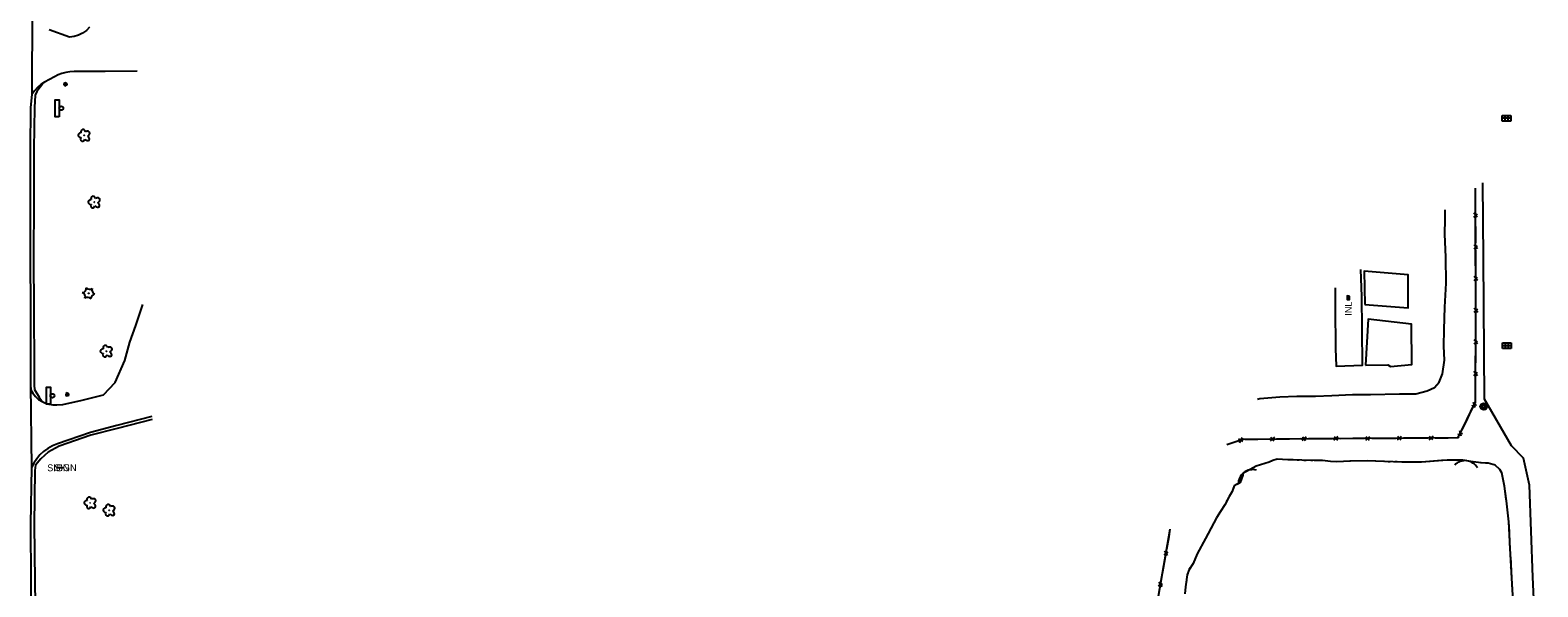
# Model space of a CAD drawing. Extents: x 588843 to 2552415, y 180129 to 269402.
# Drawn here: x 591913 to 593237, y 186692 to 187182 of the extents above; entities that cross this region are included whole.
import ezdxf

# ---------------------------------------------------------------- set-up
doc = ezdxf.new("R2010")
doc.units = 0
for name, color, linetype in [('E_DRN', 7, 'Continuous'), ('E_DRN_PipePlastic', 7, 'Continuous'), ('E_DRN_PipeRein', 7, 'Continuous'), ('E_LAND_Vegetation', 7, 'Continuous'), ('E_LTG', 7, 'Continuous'), ('E_RDWY', 7, 'Continuous'), ('E_RDWY_Gravel', 7, 'Continuous'), ('E_SGN', 7, 'Continuous'), ('Level 15', 7, 'Continuous'), ('Level 16', 7, 'Continuous'), ('Level 17', 7, 'Continuous'), ('Level 19', 7, 'Continuous')]:
    doc.layers.add(name, color=color, linetype=linetype)

# ---------------------------------------------------------------- blocks, each defined once
blk = doc.blocks.new('BSGN')
at = {"layer": 'E_SGN'}
blk.add_text('SIGN', height=12, dxfattribs=at).set_placement((-17.1, -6))
blk = doc.blocks.new('CTRE_2')
at = {"layer": 'E_LAND_Vegetation'}
blk.add_circle((0, 0), 0.223, dxfattribs=at)
for centre, start, end in [((-12, 9), 280.2067, 5.9716), ((-13.8, -5.9), 340.2113, 65.9762), ((1.8, 14.9), 220.2113, 305.9762), ((13.8, 5.9), 160.2113, 245.9762), ((-1.8, -14.9), 40.2113, 125.9762), ((12, -9), 100.2511, 185.9272)]:
    blk.add_arc(centre, 7.87, start, end, dxfattribs=at)
blk = doc.blocks.new('DTRE_2')
at = {"layer": 'E_LAND_Vegetation'}
blk.add_circle((-0.2, 0), 0.183, dxfattribs=at)
for centre, major_axis, ratio in [((-5.9, 0.2), (4.93, -0.12), 0.832022), ((-1.9, 5.3), (1.36, -4.98), 0.782863), ((4.1, 2.7), (-5.27, -2.93), 0.691916), ((-2.5, -5.2), (1.8, 4.86), 0.716896), ((3.5, -3.7), (-5.01, 4.58), 0.560249)]:
    blk.add_ellipse(centre, major_axis=major_axis, ratio=ratio, start_param=1.570796, end_param=4.712389, dxfattribs=at)
blk = doc.blocks.new('LPOL_2')
at = {"layer": 'E_LTG'}
for p, q in [((-4, 0), (-1.5, 0)), ((-0.8, 1.3), (-2, 3.5)), ((0.8, 1.3), (2, 3.5)), ((1.5, 0), (4, 0)), ((-2, -3.5), (-0.8, -1.3)), ((2, -3.5), (0.8, -1.3))]:
    blk.add_line(p, q, dxfattribs=at)
for radius in [1.5, 1.5, 1.5, 0.125]:
    blk.add_circle((0, 0), radius, dxfattribs=at)
blk = doc.blocks.new('SGN')
at = {"layer": 'E_SGN'}
blk.add_lwpolyline([(-3.5, -15), (-10.5, -15), (-10.5, 15), (-3.5, 15)], close=True, dxfattribs=at)
blk.add_circle((0, 0), 3.5, dxfattribs=at)

msp = doc.modelspace()

# ---------------------------------------------------------------- linework, layer by layer
at = {"layer": 'E_DRN'}
for p, q in [((593205.2, 187101.9), (593205.2, 187106.9)), ((593205.2, 187106.9), (593212.7, 187106.9)), ((593207.7, 187106.9), (593207.7, 187101.9)), ((593210.2, 187106.9), (593210.2, 187101.9)), ((593212.7, 187106.9), (593212.7, 187101.9)), ((593212.7, 187104.4), (593205.2, 187104.4)), ((593212.7, 187101.9), (593205.2, 187101.9)), ((593209, 187101.9), (593209, 187101.9)), ((593205.5, 186901.9), (593205.5, 186906.9)), ((593205.5, 186906.9), (593213, 186906.9)), ((593213, 186904.4), (593205.5, 186904.4)), ((593213, 186901.9), (593205.5, 186901.9)), ((593208, 186906.9), (593208, 186901.9)), ((593209.3, 186901.9), (593209.3, 186901.9)), ((593210.5, 186906.9), (593210.5, 186901.9)), ((593213, 186906.9), (593213, 186901.9))]:
    msp.add_line(p, q, dxfattribs=at)
at = {"layer": 'E_DRN_PipePlastic'}
for p, q in [((593192.7, 186800.8), (593192.7, 186800.8)), ((593211.7, 186709.2), (593211.7, 186709.2))]:
    msp.add_line(p, q, dxfattribs=at)
at = {"layer": 'E_DRN_PipeRein'}
msp.add_line((593174.1, 186804.3), (593174.1, 186804.3), dxfattribs=at)
at = {"layer": 'E_RDWY'}
for points in [[(591914.3, 187201.2), (591914.2, 187125.2), (591913.1, 187113.9), (591912.7, 187077.5), (591912.7, 187029.5), (591912.7, 186983.9), (591913, 186934), (591913, 186887), (591913.1, 186870), (591913.9, 186797.3), (591913.1, 186747.6), (591913.2, 186697.1), (591913.8, 186637.6)], [(591964.8, 187184.4), (591962, 187181.5), (591958.7, 187179.1), (591955, 187177.3), (591951.2, 187176.1), (591947.1, 187175.6), (591947.1, 187175.6), (591929.5, 187182.2)], [(592006.5, 187145.9), (591978.4, 187145.6), (591951.4, 187145.5), (591947.6, 187145.2), (591943.9, 187144.6), (591943.9, 187144.6), (591940.5, 187143.7), (591937.2, 187142.4), (591934.1, 187140.7), (591934.1, 187140.7), (591925.4, 187136), (591922.1, 187133.9), (591919, 187131.4), (591919, 187131.4), (591916.4, 187128.5), (591914.2, 187125.2), (591914.2, 187125.2)], [(591913.1, 186870), (591913.3, 186865.7), (591915.1, 186862.5), (591917.4, 186859.6), (591920.1, 186857.2), (591923.2, 186855.2), (591923.2, 186855.2), (591926.2, 186853.8), (591929.4, 186852.9), (591932.7, 186852.4), (591936, 186852.4), (591936, 186852.4), (591941.3, 186852.8), (591958.3, 186856.6), (591977.1, 186861.1), (591987.3, 186871.9), (591995.8, 186891.5), (592000.3, 186907.6), (592005.4, 186922.2), (592011.6, 186940.6)], [(592019.4, 186842.2), (591988.8, 186834.2), (591965.6, 186828.1), (591936.8, 186818.2), (591932.4, 186816.4), (591928.3, 186814.1), (591924.5, 186811.3), (591924.5, 186811.3), (591921.3, 186808.3), (591918.4, 186804.9), (591916, 186801.2), (591913.9, 186797.3), (591913.9, 186797.3)]]:
    msp.add_lwpolyline(points, dxfattribs=at)
at = {"layer": 'E_RDWY_Gravel'}
for points in [[(591923.4, 187134.4), (591918.4, 187128), (591917, 187124.6), (591916.4, 187113.9), (591916, 187077.5), (591915.9, 187029.1), (591915.6, 186983.9), (591915.9, 186933.8), (591916.2, 186886.9), (591916.3, 186869.7), (591916.4, 186865.9), (591920.7, 186859), (591923.2, 186855.2)], [(592019.9, 186839.5), (591989.2, 186831.7), (591965.9, 186825.7), (591938.2, 186816), (591928.4, 186810.8), (591921.9, 186804.9), (591917.5, 186799.4), (591916.8, 186794.7), (591916.2, 186747.3), (591916.7, 186697.4), (591917.7, 186637.3)]]:
    msp.add_lwpolyline(points, dxfattribs=at)
at = {"layer": 'E_SGN'}
msp.add_lwpolyline([(591942.4, 186797.1), (591936.2, 186797)], dxfattribs=at)
at = {"layer": 'Level 15'}
for p, q in [((593183.7, 187017.3), (593180.4, 187021)), ((593180.4, 187017.5), (593183.6, 187020.3)), ((593183.7, 186989.5), (593180.5, 186993.2)), ((593180.5, 186989.6), (593183.7, 186992.4)), ((593183.8, 186961.6), (593180.6, 186965.3)), ((593180.6, 186961.8), (593183.7, 186964.6)), ((593183.9, 186933.7), (593180.6, 186937.5)), ((593180.6, 186933.9), (593183.8, 186936.7)), ((593183.8, 186905.9), (593180.5, 186909.6)), ((593180.5, 186906.1), (593183.7, 186908.8)), ((593183.6, 186878), (593180.4, 186881.8)), ((593180.4, 186878.2), (593183.6, 186881)), ((593181.4, 186849.9), (593180.1, 186854.6)), ((593178.5, 186851.4), (593182.6, 186852.6)), ((593169.3, 186824.8), (593168, 186829.5)), ((592973.8, 186822.5), (592977.5, 186820.4)), ((592974.6, 186819.4), (592977.2, 186823.6)), ((593001.8, 186820.7), (593005.5, 186823.9)), ((593001.9, 186823.9), (593004.8, 186820.8)), ((593029.6, 186821), (593033.3, 186824.2)), ((593029.8, 186824.2), (593032.6, 186821.1)), ((593057.5, 186821.2), (593061.2, 186824.4)), ((593057.7, 186824.4), (593060.5, 186821.2)), ((593085.4, 186821.3), (593089.1, 186824.6)), ((593085.5, 186824.6), (593088.3, 186821.4)), ((593113.2, 186821.5), (593116.9, 186824.8)), ((593113.4, 186824.7), (593116.2, 186821.6)), ((593141.1, 186821.7), (593144.8, 186824.9)), ((593141.2, 186824.9), (593144, 186821.8)), ((593166.4, 186826.4), (593170.5, 186827.5)), ((592908.3, 186720.5), (592911.9, 186722.7)), ((592911.5, 186719.8), (592908.9, 186724)), ((592903.5, 186693.1), (592907.1, 186695.3)), ((592906.6, 186692.4), (592904.1, 186696.6))]:
    msp.add_line(p, q, dxfattribs=at)
for points in [[(592963.6, 186817.4), (592977.4, 186822.2), (593037.8, 186822.8), (593166.7, 186823.6), (593181.8, 186854.7), (593182.1, 186936.5), (593181.9, 187012.3), (593181.9, 187042.9)], [(593181.9, 187034.1), (593181.9, 187042.9)], [(593181.9, 187022.7), (593181.9, 187034.1)], [(593182, 187006.2), (593181.9, 187012.3), (593181.9, 187016.2)], [(593182, 186994.9), (593182, 187006.2)], [(593182, 186978.3), (593182, 186988.3)], [(593182.1, 186967), (593182, 186978.3)], [(593182.1, 186950.5), (593182.1, 186960.4)], [(593071.2, 186948), (593069.2, 186948.1), (593069.1, 186945.1), (593071.1, 186945), (593071.2, 186948)], [(593182.1, 186939.2), (593182.1, 186950.5)], [(593182, 186911.3), (593182.1, 186922.6)], [(593182.1, 186922.6), (593182.1, 186932.6)], [(593181.9, 186883.4), (593182, 186894.8)], [(593182, 186894.8), (593182, 186904.7)], [(593181.9, 186866.9), (593181.9, 186876.9)], [(593181.8, 186855.6), (593181.9, 186866.9)], [(593175, 186840.6), (593179.3, 186849.6)], [(593170, 186830.4), (593175, 186840.6)], [(592963.6, 186817.4), (592973, 186820.6)], [(592979.3, 186822.2), (592990.7, 186822.3)], [(592990.7, 186822.3), (593000.6, 186822.4)], [(593007.2, 186822.5), (593018.5, 186822.6)], [(593018.5, 186822.6), (593028.5, 186822.7)], [(593035.1, 186822.7), (593037.8, 186822.8), (593046.4, 186822.8)], [(593046.4, 186822.8), (593056.3, 186822.9)], [(593062.9, 186822.9), (593074.2, 186823)], [(593074.2, 186823), (593084.2, 186823.1)], [(593090.8, 186823.1), (593102.1, 186823.2)], [(593102.1, 186823.2), (593112, 186823.2)], [(593118.6, 186823.3), (593130, 186823.3)], [(593130, 186823.3), (593139.9, 186823.4)], [(593146.5, 186823.4), (593157.8, 186823.5)], [(593157.8, 186823.5), (593166.7, 186823.6), (593167.2, 186824.5)], [(592887.9, 186599.5), (592895, 186639.9), (592903.4, 186684.2), (592913.8, 186743.2)], [(592910.7, 186725.4), (592912.7, 186736.6)], [(592912.7, 186736.6), (592913.8, 186743.2)], [(592905.8, 186698), (592907.8, 186709.1)], [(592907.8, 186709.1), (592909.6, 186718.9)]]:
    msp.add_lwpolyline(points, dxfattribs=at)
for centre, start, end in [((593172.6, 186790.8), 29.9801, 136.2196), ((592986, 186782.9), 74.3803, 180.6199)]:
    msp.add_arc(centre, 12.5, start, end, dxfattribs=at)
at = {"layer": 'Level 16'}
for centre, radius in [((593189, 186850.9), 3), ((593189, 186850.9), 2.43), ((593189, 186850.9), 1.94), ((593188.9, 186850.9), 1.21)]:
    msp.add_circle(centre, radius, dxfattribs=at)
at = {"layer": 'Level 17'}
for points in [[(593236.6, 186604.6), (593232.2, 186701), (593229.2, 186781.8), (593224, 186805.6), (593213.3, 186816.2), (593189.6, 186857.4), (593188.9, 186981.3), (593188.3, 187047.5)], [(592990.4, 186857.4), (592992.5, 186857.9), (593009.9, 186859.5), (593024.8, 186860), (593041.4, 186860.1), (593055.8, 186860.7), (593073.8, 186861.6), (593089.6, 186861.5), (593115.1, 186862), (593129.4, 186862.2), (593139.3, 186864.6), (593145.9, 186867.7), (593149.9, 186872.2), (593152.8, 186879.5), (593154.5, 186891.7), (593154, 186904), (593154.4, 186918.7), (593154.8, 186938.3), (593156, 186959.3), (593155.7, 186982.3), (593155, 187002.3), (593155.2, 187015.7), (593155.2, 187023.9)], [(593058.7, 186955.4), (593058.7, 186937.8), (593059, 186901.8), (593059.5, 186886.5), (593082.7, 186887.2), (593082.3, 186918.9), (593081.9, 186947.6), (593081.2, 186971.4)], [(593084.7, 186940.7), (593122.7, 186937.6), (593122.8, 186966.6), (593084, 186970), (593084.7, 186940.7)], [(593085.2, 186887.2), (593104.7, 186887.5), (593107.1, 186886.1), (593125.9, 186887.8), (593125.7, 186923.2), (593087.5, 186927.6), (593085.2, 186887.2)]]:
    msp.add_lwpolyline(points, dxfattribs=at)
at = {"layer": 'Level 19'}
for points in [[(593215.3, 186675.1), (593213.7, 186700.1), (593212.3, 186726.1), (593211.2, 186749.5), (593209, 186768), (593207.4, 186781), (593204.9, 186792.6), (593203.2, 186795.5), (593199.1, 186799.3), (593193, 186801), (593186.4, 186801.3), (593177.8, 186802.5), (593170.8, 186803.6), (593156.9, 186803.6), (593134.5, 186802), (593117.3, 186802), (593101.9, 186802.5), (593086.7, 186803.2), (593071.6, 186802.9), (593065.9, 186802.5), (593060.1, 186802.2), (593054.5, 186802.6), (593047.5, 186803.4), (593040, 186803.4), (593029.4, 186803.6), (593021.8, 186804), (593016.9, 186803.9), (593012.2, 186804.3), (593007.8, 186804.5), (593003.9, 186803.4), (593000.7, 186801.9), (592989.3, 186798.5), (592980.6, 186793.8), (592977.7, 186792.4), (592977.4, 186790.5), (592975.1, 186784.1), (592970, 186781.2), (592968, 186776.2), (592965.5, 186771.8), (592961.8, 186764.5), (592958, 186758.5), (592954.3, 186753.1), (592951.9, 186748.5), (592944.6, 186734.8), (592937.3, 186721.4), (592933.8, 186713), (592930.1, 186707.1), (592928.6, 186702.8), (592927.1, 186692.4), (592926.5, 186686.3)], [(593021.1, 186804), (593016.9, 186803.9), (593012.2, 186804.3), (593007.8, 186804.5), (593003.9, 186803.4), (593000.7, 186801.9), (592992.9, 186799.6)], [(593027.1, 186803.7), (593025.1, 186803.8)], [(593033.1, 186803.5), (593031.1, 186803.5)], [(593039.1, 186803.4), (593037.1, 186803.5)], [(593072, 186802.9), (593071.6, 186802.9), (593065.9, 186802.5), (593060.1, 186802.2), (593054.5, 186802.6), (593047.5, 186803.4), (593043.1, 186803.4)], [(593101, 186802.6), (593086.7, 186803.2), (593072, 186802.9)], [(593107, 186802.4), (593105, 186802.4)], [(593113, 186802.2), (593111, 186802.2)], [(593119, 186802), (593117.3, 186802), (593117, 186802)], [(593151.9, 186803.3), (593134.5, 186802), (593123, 186802)], [(593180.8, 186802.1), (593177.8, 186802.5), (593170.8, 186803.6), (593156.9, 186803.6), (593151.9, 186803.3)], [(593186.7, 186801.3), (593186.4, 186801.3), (593184.7, 186801.6)], [(593192.7, 186801), (593190.7, 186801.1)], [(592992.9, 186799.6), (592989.3, 186798.5), (592980.6, 186793.8), (592977.7, 186792.4), (592977.4, 186790.5), (592975.1, 186784.1), (592972.2, 186782.4)], [(593198.5, 186799.5), (593196.6, 186800)], [(593208.8, 186769.5), (593207.4, 186781), (593204.9, 186792.6), (593203.2, 186795.5), (593201.6, 186797)], [(592969.4, 186779.8), (592968.7, 186777.9)], [(592961.4, 186763.8), (592958, 186758.5), (592954.3, 186753.1), (592951.9, 186748.5), (592946.7, 186738.8)], [(592964.2, 186769), (592963.3, 186767.3)], [(592967, 186774.3), (592966, 186772.6)], [(593211.6, 186740.7), (593211.2, 186749.5), (593209, 186768), (593208.8, 186769.5)], [(592946.7, 186738.8), (592944.6, 186734.8), (592937.3, 186721.4), (592933.8, 186713), (592933.7, 186712.9)], [(593211.9, 186734.7), (593211.8, 186736.7)], [(593212.1, 186728.7), (593212, 186730.7)], [(593212.4, 186722.7), (593212.3, 186724.7)], [(592931.6, 186709.5), (592930.5, 186707.8)], [(593214.4, 186689.8), (593213.7, 186700.1), (593212.7, 186718.7)], [(592927.9, 186698.2), (592927.7, 186696.2)], [(592929.1, 186704.1), (592928.6, 186702.8), (592928.5, 186702.2)]]:
    msp.add_lwpolyline(points, dxfattribs=at)

# ---------------------------------------------------------------- block references
at = {"layer": 'E_LAND_Vegetation', "xscale": 0.5, "yscale": 0.5}
for name, p in [('DTRE_2', (591960.2, 187089.3)), ('DTRE_2', (591969.1, 187030.6)), ('CTRE_2', (591964, 186950.4)), ('DTRE_2', (591979.7, 186899.5)), ('DTRE_2', (591965.5, 186766.2)), ('DTRE_2', (591982.1, 186759.7))]:
    msp.add_blockref(name, p, dxfattribs=at)
at = {"layer": 'E_LTG', "xscale": 0.5, "yscale": 0.5}
for p in [(591943.7, 187134.2), (591945.3, 186861.6)]:
    msp.add_blockref('LPOL_2', p, dxfattribs=at)
at = {"layer": 'E_SGN', "xscale": 0.5, "yscale": 0.5}
for name, p in [('SGN', (591940, 187113.2)), ('SGN', (591932.2, 186860.4)), ('BSGN', (591936.2, 186797)), ('BSGN', (591942.4, 186797.1))]:
    msp.add_blockref(name, p, dxfattribs=at)

# ---------------------------------------------------------------- texts
at = {"layer": 'Level 15'}
msp.add_text('INL', height=6, rotation=90, dxfattribs=at).set_placement((593073.1, 186930.7))

doc.saveas('drawing.dxf')
